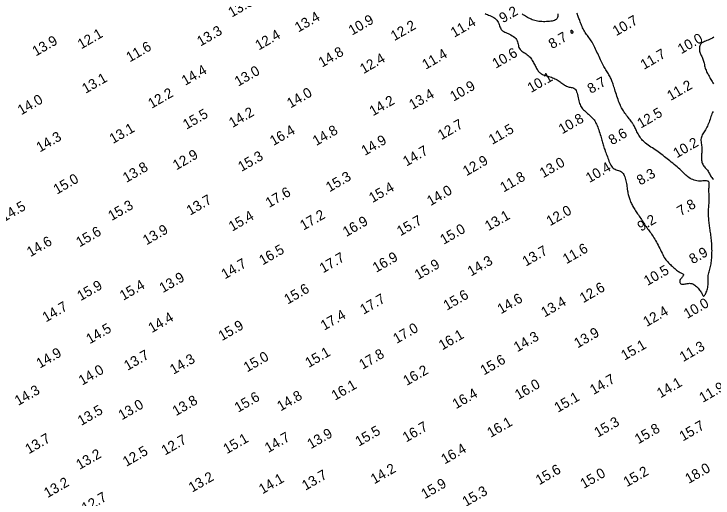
# Model space of a CAD drawing. Extents: x 3024098 to 3056816, y 418252 to 509144.
# Drawn here: x 3039345.9 to 3039694.3, y 418898.4 to 419139.6 of the extents above; entities that cross this region are included whole.
import ezdxf

# ---------------------------------------------------------------- set-up
doc = ezdxf.new("R2010")
doc.units = 0
doc.layers.add('V-CHAN-CONT-EL10', color=7, linetype='Continuous')
doc.layers.add('V-TOPO-SOUN-0911', color=7, linetype='Continuous')

msp = doc.modelspace()

# ---------------------------------------------------------------- linework, layer by layer
at = {"layer": 'V-CHAN-CONT-EL10'}
for points in [[(3039580.75, 419139.75), (3039581.28, 419139.52), (3039581.85, 419139.28), (3039582.45, 419139.03), (3039583.08, 419138.76), (3039583.71, 419138.47), (3039584.34, 419138.14), (3039584.95, 419137.79), (3039585.52, 419137.4), (3039586.04, 419136.97), (3039586.5, 419136.49), (3039586.88, 419135.97), (3039587.2, 419135.41), (3039587.47, 419134.84), (3039587.7, 419134.26), (3039587.91, 419133.69), (3039588.1, 419133.15), (3039588.3, 419132.65), (3039588.51, 419132.21), (3039588.75, 419131.83), (3039589.03, 419131.52), (3039589.34, 419131.24), (3039589.69, 419131), (3039590.09, 419130.78), (3039590.54, 419130.56), (3039591.04, 419130.33), (3039591.6, 419130.07), (3039592.21, 419129.79), (3039592.87, 419129.46), (3039593.54, 419129.1), (3039594.21, 419128.7), (3039594.85, 419128.27), (3039595.44, 419127.81), (3039595.95, 419127.31), (3039596.37, 419126.78), (3039596.68, 419126.23), (3039596.89, 419125.65), (3039597.04, 419125.06), (3039597.15, 419124.47), (3039597.25, 419123.89), (3039597.37, 419123.33), (3039597.54, 419122.8), (3039597.78, 419122.31), (3039598.11, 419121.87), (3039598.52, 419121.46), (3039598.99, 419121.09), (3039599.51, 419120.73), (3039600.06, 419120.39), (3039600.62, 419120.04), (3039601.18, 419119.68), (3039601.71, 419119.29), (3039602.19, 419118.88), (3039602.64, 419118.44), (3039603.06, 419117.97), (3039603.44, 419117.48), (3039603.79, 419116.98), (3039604.12, 419116.46), (3039604.44, 419115.93), (3039604.73, 419115.4), (3039605.02, 419114.87), (3039605.29, 419114.35), (3039605.56, 419113.83), (3039605.83, 419113.32), (3039606.09, 419112.83), (3039606.35, 419112.36), (3039606.62, 419111.92), (3039606.89, 419111.51), (3039607.16, 419111.14), (3039607.45, 419110.79), (3039607.76, 419110.48), (3039608.08, 419110.19), (3039608.44, 419109.93), (3039608.82, 419109.7), (3039609.23, 419109.48), (3039609.69, 419109.28), (3039610.19, 419109.1), (3039610.73, 419108.92), (3039611.29, 419108.76), (3039611.88, 419108.59), (3039612.48, 419108.42), (3039613.09, 419108.24), (3039613.69, 419108.04), (3039614.29, 419107.83), (3039614.87, 419107.59), (3039615.43, 419107.33), (3039615.98, 419107.05), (3039616.51, 419106.75), (3039617.03, 419106.44), (3039617.53, 419106.12), (3039618.02, 419105.79), (3039618.5, 419105.45), (3039618.96, 419105.11), (3039619.42, 419104.78), (3039619.86, 419104.45), (3039620.31, 419104.14), (3039620.75, 419103.86), (3039621.21, 419103.61), (3039621.67, 419103.4), (3039622.14, 419103.23), (3039622.62, 419103.11), (3039623.11, 419103.03), (3039623.6, 419102.96), (3039624.07, 419102.86), (3039624.53, 419102.74), (3039624.96, 419102.55), (3039625.35, 419102.28), (3039625.7, 419101.9), (3039626, 419101.41), (3039626.26, 419100.81), (3039626.48, 419100.12), (3039626.67, 419099.38), (3039626.85, 419098.61), (3039627.01, 419097.82), (3039627.18, 419097.05), (3039627.36, 419096.31), (3039627.55, 419095.62), (3039627.76, 419094.99), (3039628, 419094.4), (3039628.27, 419093.85), (3039628.57, 419093.33), (3039628.91, 419092.84), (3039629.28, 419092.36), (3039629.69, 419091.89), (3039630.15, 419091.43), (3039630.65, 419090.96), (3039631.16, 419090.5), (3039631.69, 419090.04), (3039632.23, 419089.58), (3039632.75, 419089.12), (3039633.26, 419088.66), (3039633.74, 419088.2), (3039634.18, 419087.74), (3039634.58, 419087.27), (3039634.96, 419086.78), (3039635.3, 419086.28), (3039635.63, 419085.75), (3039635.93, 419085.18), (3039636.23, 419084.59), (3039636.51, 419083.94), (3039636.79, 419083.25), (3039637.06, 419082.53), (3039637.33, 419081.78), (3039637.58, 419081.01), (3039637.83, 419080.24), (3039638.06, 419079.48), (3039638.28, 419078.75), (3039638.48, 419078.04), (3039638.67, 419077.38), (3039638.84, 419076.75), (3039639, 419076.15), (3039639.16, 419075.57), (3039639.32, 419074.99), (3039639.49, 419074.42), (3039639.67, 419073.84), (3039639.86, 419073.24), (3039640.08, 419072.61), (3039640.31, 419071.97), (3039640.55, 419071.3), (3039640.81, 419070.61), (3039641.07, 419069.91), (3039641.34, 419069.19), (3039641.61, 419068.47), (3039641.87, 419067.73), (3039642.14, 419067), (3039642.4, 419066.27), (3039642.68, 419065.56), (3039642.97, 419064.88), (3039643.29, 419064.25), (3039643.64, 419063.68), (3039644.02, 419063.18), (3039644.45, 419062.76), (3039644.93, 419062.44), (3039645.45, 419062.19), (3039645.99, 419061.99), (3039646.55, 419061.82), (3039647.1, 419061.65), (3039647.65, 419061.47), (3039648.16, 419061.25), (3039648.64, 419060.97), (3039649.06, 419060.6), (3039649.44, 419060.17), (3039649.76, 419059.66), (3039650.05, 419059.1), (3039650.3, 419058.49), (3039650.52, 419057.84), (3039650.7, 419057.17), (3039650.87, 419056.47), (3039651.01, 419055.76), (3039651.13, 419055.04), (3039651.24, 419054.32), (3039651.34, 419053.6), (3039651.43, 419052.9), (3039651.53, 419052.21), (3039651.63, 419051.54), (3039651.73, 419050.9), (3039651.85, 419050.29), (3039651.98, 419049.7), (3039652.11, 419049.14), (3039652.26, 419048.6), (3039652.42, 419048.07), (3039652.6, 419047.56), (3039652.78, 419047.06), (3039652.97, 419046.56), (3039653.17, 419046.07), (3039653.38, 419045.57), (3039653.6, 419045.08), (3039653.84, 419044.59), (3039654.09, 419044.09), (3039654.36, 419043.59), (3039654.65, 419043.09), (3039654.95, 419042.59), (3039655.27, 419042.08), (3039655.61, 419041.57), (3039655.96, 419041.05), (3039656.32, 419040.52), (3039656.69, 419039.99), (3039657.07, 419039.44), (3039657.45, 419038.89), (3039657.83, 419038.32), (3039658.22, 419037.74), (3039658.6, 419037.16), (3039658.98, 419036.56), (3039659.35, 419035.97), (3039659.73, 419035.38), (3039660.11, 419034.8), (3039660.49, 419034.23), (3039660.87, 419033.67), (3039661.25, 419033.13), (3039661.63, 419032.61), (3039662.02, 419032.09), (3039662.4, 419031.57), (3039662.79, 419031.04), (3039663.19, 419030.49), (3039663.59, 419029.93), (3039664, 419029.33), (3039664.41, 419028.71), (3039664.83, 419028.05), (3039665.25, 419027.36), (3039665.67, 419026.65), (3039666.09, 419025.91), (3039666.5, 419025.16), (3039666.91, 419024.39), (3039667.31, 419023.6), (3039667.7, 419022.81), (3039668.08, 419022.01), (3039668.46, 419021.22), (3039668.84, 419020.44), (3039669.22, 419019.69), (3039669.6, 419018.96), (3039669.99, 419018.28), (3039670.39, 419017.64), (3039670.8, 419017.05), (3039671.23, 419016.51), (3039671.66, 419016.01), (3039672.1, 419015.54), (3039672.54, 419015.1), (3039672.99, 419014.68), (3039673.44, 419014.27), (3039673.9, 419013.87), (3039674.35, 419013.47), (3039674.8, 419013.08), (3039675.25, 419012.69), (3039675.69, 419012.32), (3039676.13, 419011.97), (3039676.57, 419011.64), (3039677, 419011.34), (3039677.43, 419011.07), (3039677.85, 419010.84), (3039678.25, 419010.64), (3039678.62, 419010.46), (3039678.94, 419010.29), (3039679.21, 419010.12), (3039679.4, 419009.94), (3039679.51, 419009.74), (3039679.53, 419009.52), (3039679.44, 419009.26), (3039679.27, 419008.97), (3039679.04, 419008.65), (3039678.77, 419008.31), (3039678.48, 419007.96), (3039678.2, 419007.6), (3039677.96, 419007.23), (3039677.78, 419006.87), (3039677.67, 419006.51), (3039677.64, 419006.17), (3039677.69, 419005.85), (3039677.8, 419005.57), (3039677.99, 419005.33), (3039678.24, 419005.13), (3039678.55, 419005), (3039678.93, 419004.93), (3039679.35, 419004.93), (3039679.82, 419004.99), (3039680.33, 419005.08), (3039680.87, 419005.18), (3039681.42, 419005.29), (3039681.99, 419005.37), (3039682.55, 419005.4), (3039683.11, 419005.37), (3039683.64, 419005.27), (3039684.16, 419005.08), (3039684.66, 419004.84), (3039685.14, 419004.53), (3039685.6, 419004.18), (3039686.03, 419003.79), (3039686.45, 419003.37), (3039686.84, 419002.93), (3039687.21, 419002.48), (3039687.56, 419002.03), (3039687.88, 419001.58), (3039688.17, 419001.15), (3039688.44, 419000.73), (3039688.68, 419000.34), (3039688.88, 418999.98), (3039689.06, 418999.67), (3039689.2, 418999.4), (3039689.32, 418999.18), (3039689.43, 418999.03), (3039689.53, 418998.94), (3039689.63, 418998.92), (3039689.74, 418998.97), (3039689.87, 418999.1), (3039690.03, 418999.31), (3039690.23, 418999.61), (3039690.44, 418999.99), (3039690.68, 419000.44), (3039690.92, 419000.95), (3039691.14, 419001.5), (3039691.35, 419002.1), (3039691.53, 419002.72), (3039691.66, 419003.36), (3039691.75, 419004.01), (3039691.79, 419004.67), (3039691.79, 419005.34), (3039691.79, 419006), (3039691.77, 419006.67), (3039691.77, 419007.33), (3039691.78, 419007.99), (3039691.82, 419008.64), (3039691.9, 419009.28), (3039692.02, 419009.91), (3039692.17, 419010.54), (3039692.33, 419011.17), (3039692.51, 419011.8), (3039692.69, 419012.43), (3039692.86, 419013.08), (3039693.02, 419013.74), (3039693.17, 419014.41), (3039693.29, 419015.09), (3039693.4, 419015.79), (3039693.48, 419016.5), (3039693.56, 419017.21), (3039693.62, 419017.94), (3039693.67, 419018.67), (3039693.7, 419019.41), (3039693.73, 419020.15), (3039693.74, 419020.89), (3039693.75, 419021.64), (3039693.74, 419022.39), (3039693.72, 419023.14), (3039693.69, 419023.9), (3039693.65, 419024.66), (3039693.6, 419025.43), (3039693.54, 419026.2), (3039693.47, 419026.97), (3039693.39, 419027.74), (3039693.3, 419028.5), (3039693.21, 419029.24), (3039693.11, 419029.97), (3039693.01, 419030.68), (3039692.91, 419031.36), (3039692.81, 419032.02), (3039692.72, 419032.65), (3039692.62, 419033.27), (3039692.53, 419033.89), (3039692.45, 419034.51), (3039692.37, 419035.14), (3039692.3, 419035.78), (3039692.23, 419036.46), (3039692.17, 419037.17), (3039692.12, 419037.9), (3039692.08, 419038.65), (3039692.05, 419039.42), (3039692.03, 419040.18), (3039692.03, 419040.95), (3039692.04, 419041.7), (3039692.06, 419042.43), (3039692.1, 419043.13), (3039692.15, 419043.81), (3039692.21, 419044.48), (3039692.26, 419045.12), (3039692.31, 419045.75), (3039692.36, 419046.38), (3039692.39, 419047), (3039692.4, 419047.62), (3039692.39, 419048.24), (3039692.36, 419048.86), (3039692.32, 419049.48), (3039692.28, 419050.11), (3039692.24, 419050.73), (3039692.21, 419051.34), (3039692.2, 419051.96), (3039692.21, 419052.56), (3039692.25, 419053.16), (3039692.3, 419053.74), (3039692.35, 419054.29), (3039692.37, 419054.79), (3039692.35, 419055.25), (3039692.27, 419055.64), (3039692.11, 419055.96), (3039691.86, 419056.2), (3039691.49, 419056.34), (3039691.02, 419056.41), (3039690.47, 419056.42), (3039689.85, 419056.4), (3039689.18, 419056.36), (3039688.47, 419056.32), (3039687.74, 419056.31), (3039687, 419056.35), (3039686.26, 419056.44), (3039685.54, 419056.59), (3039684.83, 419056.8), (3039684.15, 419057.05), (3039683.49, 419057.35), (3039682.86, 419057.68), (3039682.26, 419058.05), (3039681.7, 419058.44), (3039681.18, 419058.85), (3039680.68, 419059.28), (3039680.21, 419059.73), (3039679.74, 419060.2), (3039679.26, 419060.69), (3039678.77, 419061.2), (3039678.24, 419061.72), (3039677.67, 419062.27), (3039677.04, 419062.83), (3039676.37, 419063.41), (3039675.67, 419063.99), (3039674.95, 419064.58), (3039674.21, 419065.17), (3039673.47, 419065.75), (3039672.75, 419066.33), (3039672.04, 419066.89), (3039671.37, 419067.43), (3039670.72, 419067.96), (3039670.08, 419068.47), (3039669.46, 419068.98), (3039668.84, 419069.47), (3039668.21, 419069.95), (3039667.56, 419070.43), (3039666.9, 419070.91), (3039666.2, 419071.38), (3039665.49, 419071.86), (3039664.76, 419072.33), (3039664.03, 419072.8), (3039663.31, 419073.28), (3039662.61, 419073.75), (3039661.93, 419074.22), (3039661.29, 419074.69), (3039660.69, 419075.16), (3039660.14, 419075.64), (3039659.62, 419076.12), (3039659.15, 419076.61), (3039658.7, 419077.1), (3039658.29, 419077.61), (3039657.91, 419078.13), (3039657.55, 419078.67), (3039657.21, 419079.22), (3039656.9, 419079.79), (3039656.6, 419080.35), (3039656.32, 419080.92), (3039656.06, 419081.47), (3039655.8, 419082.01), (3039655.56, 419082.52), (3039655.33, 419083.01), (3039655.11, 419083.46), (3039654.88, 419083.88), (3039654.65, 419084.28), (3039654.42, 419084.67), (3039654.16, 419085.06), (3039653.89, 419085.46), (3039653.59, 419085.88), (3039653.26, 419086.33), (3039652.89, 419086.82), (3039652.49, 419087.34), (3039652.08, 419087.88), (3039651.65, 419088.43), (3039651.21, 419089), (3039650.79, 419089.58), (3039650.37, 419090.15), (3039649.98, 419090.71), (3039649.61, 419091.25), (3039649.27, 419091.79), (3039648.95, 419092.34), (3039648.64, 419092.89), (3039648.35, 419093.46), (3039648.07, 419094.07), (3039647.79, 419094.71), (3039647.51, 419095.41), (3039647.23, 419096.16), (3039646.94, 419096.95), (3039646.65, 419097.78), (3039646.37, 419098.62), (3039646.09, 419099.47), (3039645.82, 419100.31), (3039645.57, 419101.12), (3039645.32, 419101.9), (3039645.09, 419102.63), (3039644.88, 419103.31), (3039644.67, 419103.96), (3039644.47, 419104.56), (3039644.27, 419105.14), (3039644.07, 419105.69), (3039643.86, 419106.23), (3039643.65, 419106.74), (3039643.42, 419107.26), (3039643.18, 419107.76), (3039642.92, 419108.26), (3039642.66, 419108.75), (3039642.39, 419109.25), (3039642.1, 419109.74), (3039641.81, 419110.24), (3039641.51, 419110.75), (3039641.2, 419111.27), (3039640.88, 419111.79), (3039640.56, 419112.33), (3039640.23, 419112.89), (3039639.89, 419113.47), (3039639.56, 419114.08), (3039639.21, 419114.71), (3039638.87, 419115.37), (3039638.52, 419116.07), (3039638.18, 419116.79), (3039637.83, 419117.54), (3039637.48, 419118.3), (3039637.13, 419119.07), (3039636.78, 419119.84), (3039636.43, 419120.61), (3039636.08, 419121.37), (3039635.74, 419122.11), (3039635.39, 419122.83), (3039635.04, 419123.53), (3039634.69, 419124.21), (3039634.34, 419124.87), (3039633.98, 419125.51), (3039633.61, 419126.12), (3039633.23, 419126.71), (3039632.85, 419127.26), (3039632.45, 419127.8), (3039632.06, 419128.33), (3039631.67, 419128.84), (3039631.28, 419129.36), (3039630.9, 419129.88), (3039630.53, 419130.41), (3039630.18, 419130.96), (3039629.85, 419131.53), (3039629.54, 419132.12), (3039629.25, 419132.73), (3039628.98, 419133.34), (3039628.73, 419133.95), (3039628.48, 419134.55), (3039628.26, 419135.15), (3039628.04, 419135.72), (3039627.84, 419136.27), (3039627.65, 419136.8), (3039627.46, 419137.33), (3039627.27, 419137.84), (3039627.08, 419138.35), (3039626.88, 419138.87), (3039626.68, 419139.4), (3039626.46, 419139.95)], [(3039616.92, 419139.67), (3039616.92, 419139.16), (3039616.92, 419138.68), (3039616.88, 419138.23), (3039616.8, 419137.82), (3039616.65, 419137.45), (3039616.43, 419137.11), (3039616.11, 419136.83), (3039615.7, 419136.58), (3039615.21, 419136.37), (3039614.66, 419136.2), (3039614.04, 419136.06), (3039613.39, 419135.95), (3039612.69, 419135.86), (3039611.98, 419135.8), (3039611.24, 419135.75), (3039610.5, 419135.73), (3039609.75, 419135.73), (3039609, 419135.76), (3039608.26, 419135.8), (3039607.53, 419135.88), (3039606.82, 419135.99), (3039606.12, 419136.13), (3039605.46, 419136.29), (3039604.82, 419136.49), (3039604.19, 419136.72), (3039603.59, 419136.97), (3039603.01, 419137.24), (3039602.44, 419137.53), (3039601.88, 419137.84), (3039601.33, 419138.17), (3039600.79, 419138.51), (3039600.25, 419138.85), (3039599.72, 419139.21), (3039599.19, 419139.58)], [(3039694.65, 419127.95), (3039693.94, 419127.57), (3039693.21, 419127.21), (3039692.49, 419126.88), (3039691.78, 419126.57), (3039691.12, 419126.29), (3039690.5, 419126.03), (3039689.94, 419125.78), (3039689.44, 419125.54), (3039688.98, 419125.3), (3039688.59, 419125.04), (3039688.26, 419124.75), (3039687.98, 419124.43), (3039687.77, 419124.06), (3039687.61, 419123.64), (3039687.51, 419123.18), (3039687.46, 419122.69), (3039687.46, 419122.17), (3039687.51, 419121.64), (3039687.59, 419121.12), (3039687.7, 419120.6), (3039687.85, 419120.11), (3039688.01, 419119.66), (3039688.2, 419119.22), (3039688.4, 419118.8), (3039688.6, 419118.39), (3039688.81, 419117.98), (3039689.01, 419117.55), (3039689.21, 419117.1), (3039689.38, 419116.62), (3039689.54, 419116.1), (3039689.69, 419115.55), (3039689.82, 419114.98), (3039689.96, 419114.39), (3039690.09, 419113.8), (3039690.23, 419113.21), (3039690.39, 419112.62), (3039690.57, 419112.05), (3039690.77, 419111.51), (3039691, 419110.99), (3039691.24, 419110.49), (3039691.5, 419109.99), (3039691.77, 419109.5), (3039692.05, 419109.01), (3039692.34, 419108.51), (3039692.62, 419108), (3039692.91, 419107.47), (3039693.2, 419106.93), (3039693.49, 419106.39), (3039693.8, 419105.85), (3039694.12, 419105.32), (3039694.45, 419104.81)], [(3039694.33, 419091.06), (3039694.01, 419090.49), (3039693.73, 419089.87), (3039693.48, 419089.21), (3039693.23, 419088.52), (3039693, 419087.81), (3039692.77, 419087.1), (3039692.53, 419086.4), (3039692.28, 419085.71), (3039692.02, 419085.03), (3039691.75, 419084.36), (3039691.47, 419083.72), (3039691.18, 419083.1), (3039690.87, 419082.49), (3039690.54, 419081.92), (3039690.2, 419081.36), (3039689.86, 419080.83), (3039689.52, 419080.32), (3039689.21, 419079.8), (3039688.91, 419079.29), (3039688.66, 419078.77), (3039688.46, 419078.23), (3039688.32, 419077.67), (3039688.25, 419077.09), (3039688.24, 419076.48), (3039688.27, 419075.86), (3039688.34, 419075.23), (3039688.43, 419074.61), (3039688.52, 419074), (3039688.6, 419073.41), (3039688.67, 419072.85), (3039688.7, 419072.32), (3039688.71, 419071.82), (3039688.69, 419071.34), (3039688.65, 419070.87), (3039688.61, 419070.41), (3039688.56, 419069.94), (3039688.52, 419069.47), (3039688.48, 419068.97), (3039688.46, 419068.45), (3039688.45, 419067.91), (3039688.47, 419067.36), (3039688.52, 419066.81), (3039688.6, 419066.26), (3039688.72, 419065.71), (3039688.89, 419065.19), (3039689.1, 419064.69), (3039689.37, 419064.21), (3039689.68, 419063.77), (3039690.02, 419063.34), (3039690.38, 419062.92), (3039690.75, 419062.51), (3039691.11, 419062.1), (3039691.45, 419061.68), (3039691.76, 419061.25), (3039692.04, 419060.8), (3039692.29, 419060.33), (3039692.52, 419059.86), (3039692.76, 419059.39), (3039693.01, 419058.93), (3039693.29, 419058.49), (3039693.62, 419058.06), (3039694, 419057.67), (3039694.45, 419057.31)]]:
    msp.add_lwpolyline(points, dxfattribs=at)
msp.add_lwpolyline([(3039623.6, 419130.39), (3039623.58, 419130.43), (3039623.56, 419130.48), (3039623.54, 419130.52), (3039623.52, 419130.57), (3039623.51, 419130.63), (3039623.5, 419130.69), (3039623.49, 419130.78), (3039623.49, 419130.88), (3039623.49, 419130.99), (3039623.49, 419131.1), (3039623.5, 419131.22), (3039623.51, 419131.33), (3039623.53, 419131.42), (3039623.56, 419131.5), (3039623.6, 419131.54), (3039623.64, 419131.56), (3039623.69, 419131.55), (3039623.75, 419131.52), (3039623.81, 419131.47), (3039623.87, 419131.41), (3039623.94, 419131.34), (3039624.01, 419131.26), (3039624.07, 419131.18), (3039624.14, 419131.11), (3039624.19, 419131.04), (3039624.25, 419130.97), (3039624.3, 419130.91), (3039624.34, 419130.85), (3039624.38, 419130.79), (3039624.4, 419130.73), (3039624.42, 419130.67), (3039624.42, 419130.61), (3039624.42, 419130.55), (3039624.4, 419130.49), (3039624.38, 419130.43), (3039624.35, 419130.37), (3039624.32, 419130.31), (3039624.28, 419130.25), (3039624.24, 419130.19), (3039624.2, 419130.13), (3039624.16, 419130.07), (3039624.12, 419130.02), (3039624.08, 419129.97), (3039624.04, 419129.93), (3039623.99, 419129.91), (3039623.95, 419129.9), (3039623.91, 419129.91), (3039623.87, 419129.93), (3039623.83, 419129.97), (3039623.79, 419130.02), (3039623.75, 419130.08), (3039623.72, 419130.15), (3039623.69, 419130.21), (3039623.65, 419130.28), (3039623.62, 419130.34)], close=True, dxfattribs=at)

# ---------------------------------------------------------------- texts
at = {"layer": 'V-TOPO-SOUN-0911'}
for s, p in [('13.3 ', (3039454.47, 419137.74)), ('9.2', (3039589.51, 419134.89)), ('13.4 ', (3039487.61, 419130.29)), ('10.9 ', (3039514.41, 419128.78)), ('10.7 ', (3039646.01, 419128.45)), ('12.2 ', (3039535.44, 419125.99)), ('11.4 ', (3039565.3, 419127.7)), ('12.1 ', (3039379.42, 419121.9)), ('13.3 ', (3039438.89, 419123.3)), ('13.9 ', (3039356.83, 419118.35)), ('12.4 ', (3039467.92, 419121.33)), ('8.7', (3039614.08, 419121.99)), ('10.0 ', (3039678.44, 419119.49)), ('11.6 ', (3039403.62, 419115.4)), ('14.8 ', (3039499.42, 419112.8)), ('11.4 ', (3039551.09, 419111.75)), ('10.6 ', (3039586.03, 419112.28)), ('11.7 ', (3039659.88, 419111.72)), ('12.4 ', (3039520.09, 419109.59)), ('14.4 ', (3039431.24, 419103.75)), ('13.0 ', (3039457.64, 419103.32)), ('13.1 ', (3039381.59, 419099.76)), ('10.1 ', (3039603.57, 419100.15)), ('8.7', (3039633.41, 419099.69)), ('10.9 ', (3039564.97, 419095.87)), ('11.2 ', (3039673.14, 419096.2)), ('12.2 ', (3039414.51, 419092.3)), ('14.0 ', (3039483.69, 419092.46)), ('13.4 ', (3039544.56, 419091.77)), ('14.0 ', (3039349.53, 419089.05)), ('14.2 ', (3039524.81, 419088.56)), ('15.5 ', (3039431.86, 419081.86)), ('14.2 ', (3039454.8, 419082.75)), ('12.5 ', (3039658.27, 419082.45)), ('12.7 ', (3039558.9, 419076.68)), ('10.8 ', (3039619.07, 419079.57)), ('13.1 ', (3039395.27, 419074.76)), ('16.4 ', (3039475.21, 419073.76)), ('14.8 ', (3039496.53, 419073.73)), ('11.5 ', (3039584.22, 419074.32)), ('14.3 ', (3039358.83, 419070.54)), ('8.6', (3039643.94, 419074.1)), ('14.9 ', (3039520.78, 419068.84)), ('10.2 ', (3039676.19, 419067.62)), ('14.7 ', (3039541.51, 419063.52)), ('12.9 ', (3039426.85, 419061.62)), ('15.3 ', (3039459.33, 419060.87)), ('13.8 ', (3039401.94, 419055.39)), ('12.9 ', (3039571.37, 419058.67)), ('13.0 ', (3039609.64, 419057.72)), ('10.4 ', (3039632.64, 419055.29)), ('8.3', (3039658.01, 419054.05)), ('15.0 ', (3039367.35, 419049.55)), ('15.3 ', (3039503.13, 419050.7)), ('11.8 ', (3039589.94, 419050.6)), ('15.4 ', (3039524.58, 419045.35)), ('17.6 ', (3039473.07, 419042.89)), ('14.0 ', (3039553.47, 419043.8)), ('13.7 ', (3039433.7, 419039.08)), ('14.5 ', (3039341.01, 419035.87)), ('15.3 ', (3039394.6, 419036.39)), ('7.8', (3039678.12, 419038.76)), ('15.4 ', (3039454.67, 419031.11)), ('17.2 ', (3039490.2, 419031.63)), ('13.1 ', (3039582.34, 419031.32)), ('12.0 ', (3039613.02, 419033.77)), ('16.9 ', (3039511.52, 419028.42)), ('15.7 ', (3039538.49, 419028.78)), ('9.2', (3039658.34, 419031.08)), ('13.9 ', (3039411.92, 419024.25)), ('15.0 ', (3039560.06, 419024.55)), ('15.6 ', (3039378.62, 419023.27)), ('14.6 ', (3039354.11, 419018.39)), ('16.5 ', (3039469.82, 419014.28)), ('13.7 ', (3039601.03, 419013.69)), ('11.6 ', (3039621.17, 419014.84)), ('17.7 ', (3039499.94, 419010.31)), ('16.9 ', (3039526.42, 419010.6)), ('8.9', (3039684.13, 419014.81)), ('14.7 ', (3039451.03, 419007.32)), ('15.9 ', (3039547.32, 419007)), ('14.3 ', (3039573.7, 419008.73)), ('10.5 ', (3039661.55, 419004.01)), ('13.9 ', (3039420.12, 419000.47)), ('15.9 ', (3039379.14, 418996.46)), ('15.4 ', (3039400.37, 418996.66)), ('15.6 ', (3039482.32, 418994.76)), ('12.6 ', (3039629.6, 418995.45)), ('17.7 ', (3039520.15, 418989.74)), ('15.6 ', (3039561.65, 418991.74)), ('14.6 ', (3039588.59, 418989.94)), ('14.7 ', (3039361.85, 418985.87)), ('13.4 ', (3039610.34, 418988.33)), ('10.0 ', (3039681.42, 418987.6)), ('12.4 ', (3039661.2, 418983.6)), ('14.4 ', (3039414.64, 418980.55)), ('17.4 ', (3039500.5, 418981.77)), ('14.5 ', (3039383.69, 418975.01)), ('15.9 ', (3039449.55, 418976.55)), ('17.0 ', (3039536.61, 418975.2)), ('13.9 ', (3039626.78, 418972.94)), ('16.1 ', (3039559.34, 418971.94)), ('14.3 ', (3039596.73, 418971)), ('15.1 ', (3039650.19, 418966.85)), ('11.3 ', (3039679.4, 418966.12)), ('14.9 ', (3039358.83, 418962.87)), ('13.7 ', (3039402.5, 418961.75)), ('15.1 ', (3039492.81, 418963.21)), ('17.8 ', (3039519.66, 418962.31)), ('14.3 ', (3039425.37, 418959.82)), ('15.0 ', (3039462.1, 418960.96)), ('15.6 ', (3039580.09, 418959.46)), ('14.0 ', (3039379.91, 418954.4)), ('16.2 ', (3039541.61, 418954.24)), ('14.7 ', (3039634.69, 418949.71)), ('14.1 ', (3039668.04, 418948.05)), ('14.3 ', (3039348.04, 418944.27)), ('16.1 ', (3039505.9, 418946.87)), ('16.0 ', (3039597.27, 418947.25)), ('11.9 ', (3039689.15, 418945.81)), ('15.6 ', (3039457.59, 418940.89)), ('14.8 ', (3039478.78, 418941.54)), ('16.4 ', (3039566.18, 418942.63)), ('15.1 ', (3039616.95, 418940.87)), ('13.0 ', (3039399.7, 418937.11)), ('13.8 ', (3039426.65, 418939.15)), ('13.5 ', (3039379.43, 418934.29)), ('16.1 ', (3039583.46, 418928.37)), ('15.3 ', (3039636.82, 418928.45)), ('15.7 ', (3039679.24, 418926.58)), ('15.5 ', (3039517.75, 418923.99)), ('16.7 ', (3039541.35, 418926.06)), ('15.8 ', (3039657.03, 418925.17)), ('13.7 ', (3039353.29, 418920.18)), ('12.7 ', (3039421.17, 418919.56)), ('15.1 ', (3039451.99, 418920.23)), ('14.7 ', (3039472.65, 418920.81)), ('13.9 ', (3039493.84, 418922.71)), ('12.5 ', (3039401.9, 418913.92)), ('16.4 ', (3039560.57, 418915.13)), ('13.2 ', (3039378.65, 418912.44)), ('13.7 ', (3039491.18, 418902.04)), ('14.2 ', (3039525.44, 418905.22)), ('15.6 ', (3039607.65, 418904.74)), ('15.0 ', (3039629.88, 418902.93)), ('15.2 ', (3039651.35, 418903.81)), ('18.0 ', (3039682.14, 418905.42)), ('13.2 ', (3039434.72, 418901.09)), ('14.1 ', (3039469.71, 418900.22)), ('13.2 ', (3039362.61, 418898.33)), ('15.9 ', (3039550.6, 418897.78)), ('15.3 ', (3039571.1, 418894)), ('12.7 ', (3039381.44, 418890.95))]:
    msp.add_text(s, height=5, rotation=30, dxfattribs=at).set_placement(p)

doc.saveas('drawing.dxf')
